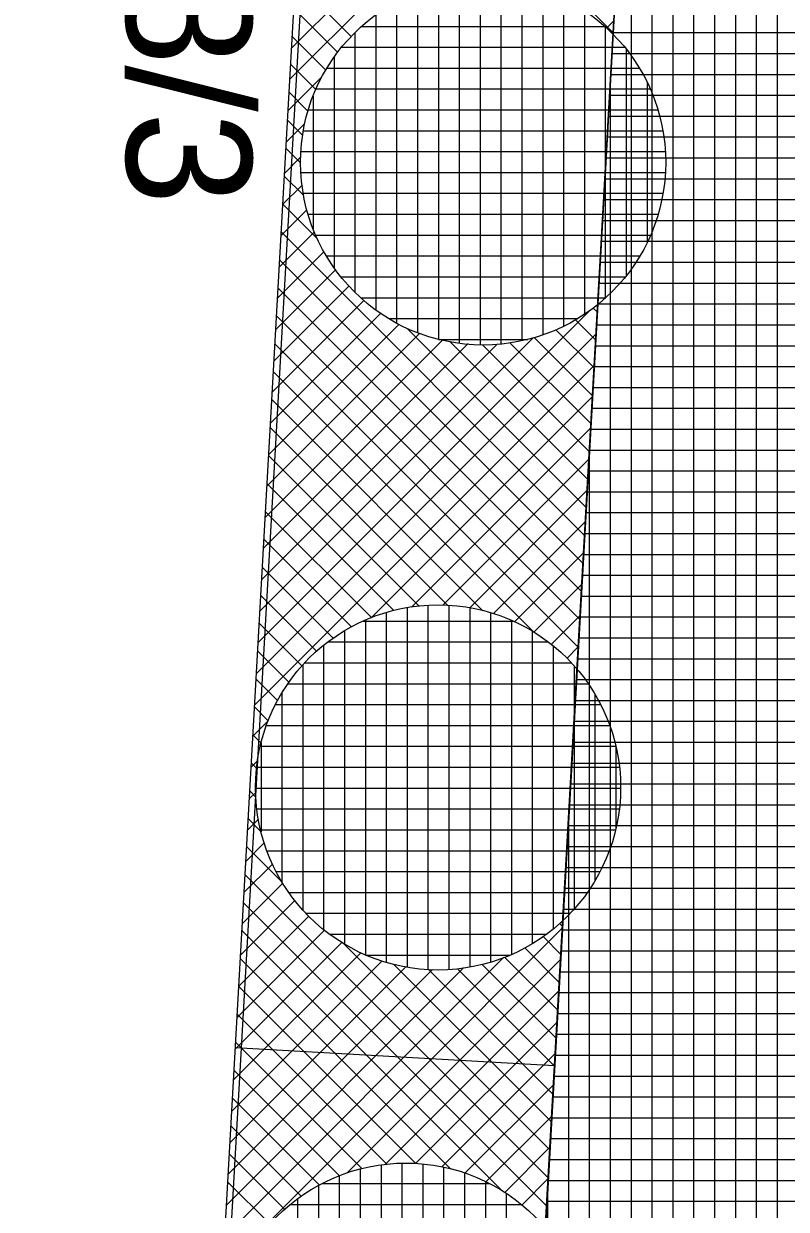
# Model space of a CAD drawing. Extents: x -565346 to -564154, y -1097386 to -1095620.
# Drawn here: x -564301.42 to -564294.11, y -1097186.87 to -1097175.5 of the extents above; entities that cross this region are included whole.
import ezdxf

# ---------------------------------------------------------------- set-up
doc = ezdxf.new("R2010")
doc.units = 0
for name, color, linetype in [('Vrstva 1', 7, 'Continuous'), ('Vrstva 40', 7, 'Continuous'), ('Vrstva 41', 7, 'Continuous'), ('Vrstva 42', 7, 'Continuous'), ('Vrstva 43', 7, 'Continuous'), ('Vrstva 44', 7, 'Continuous')]:
    doc.layers.add(name, color=color, linetype=linetype)

msp = doc.modelspace()

# ---------------------------------------------------------------- linework, layer by layer
at = {"layer": 'Vrstva 1'}
msp.add_line((-564307.09, -1097322.09), (-564296.5, -1097135.53), dxfattribs=at)
at = {"layer": 'Vrstva 41'}
msp.add_line((-564296.327, -1097185.493), (-564299.388, -1097185.321), dxfattribs=at)
msp.add_lwpolyline([(-564307.383, -1097332.191), (-564304.399, -1097332.838), (-564304.096, -1097322.37), (-564303.226, -1097307.04), (-564296.016, -1097180.02), (-564294.347, -1097150.646), (-564297.42, -1097150.37), (-564307.09, -1097322.09)], close=True, dxfattribs=at)
at = {"layer": 'Vrstva 42'}
for p, q in [((-564295.588, -1097172.479), (-564298.849, -1097175.74)), ((-564295.605, -1097172.779), (-564298.866, -1097176.04)), ((-564298.676, -1097172.68), (-564295.764, -1097175.592)), ((-564298.812, -1097175.09), (-564298.277, -1097175.626)), ((-564298.827, -1097175.358), (-564298.408, -1097175.778)), ((-564295.758, -1097175.478), (-564295.829, -1097175.548)), ((-564298.842, -1097175.626), (-564298.522, -1097175.946)), ((-564298.857, -1097175.893), (-564298.617, -1097176.133)), ((-564298.559, -1097176.016), (-564298.882, -1097176.339)), ((-564298.872, -1097176.161), (-564298.691, -1097176.342)), ((-564298.724, -1097176.464), (-564298.899, -1097176.639)), ((-564298.887, -1097176.429), (-564298.742, -1097176.574)), ((-564298.903, -1097176.697), (-564298.764, -1097176.835)), ((-564298.761, -1097176.784), (-564298.916, -1097176.939)), ((-564298.918, -1097176.964), (-564298.734, -1097177.148)), ((-564298.748, -1097177.054), (-564298.933, -1097177.238)), ((-564298.701, -1097177.289), (-564298.95, -1097177.538)), ((-564298.933, -1097177.232), (-564298.607, -1097177.558)), ((-564298.63, -1097177.501), (-564298.967, -1097177.838)), ((-564298.948, -1097177.5), (-564296.038, -1097180.41)), ((-564298.538, -1097177.692), (-564298.984, -1097178.138)), ((-564298.963, -1097177.768), (-564296.053, -1097180.677)), ((-564298.428, -1097177.865), (-564299.001, -1097178.437)), ((-564298.3, -1097178.019), (-564299.017, -1097178.737)), ((-564298.978, -1097178.036), (-564296.069, -1097180.945)), ((-564298.156, -1097178.158), (-564299.034, -1097179.037)), ((-564295.958, -1097178.228), (-564295.916, -1097178.269)), ((-564295.984, -1097178.249), (-564299.169, -1097181.435)), ((-564297.996, -1097178.281), (-564299.051, -1097179.337)), ((-564298.993, -1097178.303), (-564296.084, -1097181.213)), ((-564296.126, -1097178.342), (-564295.932, -1097178.536)), ((-564297.818, -1097178.386), (-564299.068, -1097179.636)), ((-564297.738, -1097178.427), (-564296.023, -1097180.142)), ((-564296.313, -1097178.437), (-564295.947, -1097178.804)), ((-564295.928, -1097178.476), (-564299.186, -1097181.734)), ((-564296.531, -1097178.514), (-564299.152, -1097181.135)), ((-564296.877, -1097178.577), (-564299.136, -1097180.835)), ((-564297.153, -1097178.57), (-564299.119, -1097180.535)), ((-564297.405, -1097178.539), (-564299.102, -1097180.236)), ((-564297.622, -1097178.473), (-564299.085, -1097179.936)), ((-564299.008, -1097178.571), (-564296.099, -1097181.48)), ((-564297.331, -1097178.551), (-564296.008, -1097179.874)), ((-564296.754, -1097178.562), (-564295.977, -1097179.339)), ((-564296.522, -1097178.511), (-564295.962, -1097179.071)), ((-564297.015, -1097178.584), (-564295.993, -1097179.607)), ((-564295.945, -1097178.776), (-564299.203, -1097182.034)), ((-564299.023, -1097178.839), (-564296.526, -1097181.336)), ((-564299.038, -1097179.107), (-564297.015, -1097181.13)), ((-564295.962, -1097179.076), (-564298.084, -1097181.198)), ((-564299.053, -1097179.374), (-564297.348, -1097181.079)), ((-564295.979, -1097179.376), (-564297.698, -1097181.095)), ((-564299.068, -1097179.642), (-564297.627, -1097181.084)), ((-564295.996, -1097179.676), (-564297.397, -1097181.077)), ((-564299.083, -1097179.91), (-564297.866, -1097181.128)), ((-564296.013, -1097179.976), (-564297.14, -1097181.103)), ((-564299.099, -1097180.178), (-564298.08, -1097181.196)), ((-564296.031, -1097180.276), (-564296.912, -1097181.157)), ((-564299.114, -1097180.445), (-564298.274, -1097181.285)), ((-564296.048, -1097180.576), (-564296.709, -1097181.237)), ((-564299.129, -1097180.713), (-564298.449, -1097181.393)), ((-564296.065, -1097180.875), (-564296.525, -1097181.336)), ((-564299.144, -1097180.981), (-564298.607, -1097181.518)), ((-564296.082, -1097181.175), (-564296.36, -1097181.453)), ((-564299.159, -1097181.249), (-564298.749, -1097181.659)), ((-564299.174, -1097181.516), (-564298.874, -1097181.816)), ((-564296.099, -1097181.475), (-564296.21, -1097181.587)), ((-564299.189, -1097181.784), (-564298.982, -1097181.992)), ((-564299.204, -1097182.052), (-564299.071, -1097182.185)), ((-564299.07, -1097182.184), (-564299.22, -1097182.334)), ((-564299.219, -1097182.32), (-564299.14, -1097182.399)), ((-564299.173, -1097182.57), (-564299.237, -1097182.633)), ((-564299.234, -1097182.588), (-564299.184, -1097182.638)), ((-564299.191, -1097182.871), (-564299.254, -1097182.933)), ((-564299.249, -1097182.855), (-564299.189, -1097182.916)), ((-564299.264, -1097183.123), (-564299.14, -1097183.248)), ((-564299.165, -1097183.128), (-564299.271, -1097183.233)), ((-564299.111, -1097183.356), (-564299.287, -1097183.533)), ((-564299.279, -1097183.391), (-564298.939, -1097183.731)), ((-564299.031, -1097183.559), (-564299.304, -1097183.832)), ((-564299.295, -1097183.659), (-564296.388, -1097186.566)), ((-564298.932, -1097183.743), (-564299.321, -1097184.132)), ((-564298.815, -1097183.908), (-564299.338, -1097184.432)), ((-564299.31, -1097183.926), (-564296.403, -1097186.833)), ((-564298.681, -1097184.058), (-564299.355, -1097184.731)), ((-564296.279, -1097184.129), (-564296.251, -1097184.157)), ((-564296.252, -1097184.174), (-564299.507, -1097187.429)), ((-564298.532, -1097184.192), (-564299.372, -1097185.031)), ((-564299.325, -1097184.194), (-564296.827, -1097186.692)), ((-564296.436, -1097184.254), (-564296.266, -1097184.424)), ((-564298.367, -1097184.309), (-564299.389, -1097185.331)), ((-564298.351, -1097184.319), (-564296.372, -1097186.298)), ((-564296.612, -1097184.362), (-564296.281, -1097184.692)), ((-564296.815, -1097184.455), (-564299.49, -1097187.129)), ((-564298.184, -1097184.409), (-564299.406, -1097185.631)), ((-564299.34, -1097184.462), (-564297.321, -1097186.481)), ((-564296.269, -1097184.474), (-564298.311, -1097186.516)), ((-564296.805, -1097184.451), (-564296.296, -1097184.96)), ((-564297.198, -1097184.554), (-564299.473, -1097186.83)), ((-564297.495, -1097184.569), (-564299.456, -1097186.53)), ((-564297.751, -1097184.542), (-564299.439, -1097186.23)), ((-564297.981, -1097184.489), (-564299.422, -1097185.93)), ((-564297.868, -1097184.52), (-564296.357, -1097186.03)), ((-564297.541, -1097184.564), (-564296.342, -1097185.763)), ((-564297.258, -1097184.564), (-564296.327, -1097185.495)), ((-564297.019, -1097184.52), (-564296.312, -1097185.227)), ((-564299.355, -1097184.73), (-564297.655, -1097186.429)), ((-564296.286, -1097184.774), (-564297.948, -1097186.436)), ((-564299.37, -1097184.997), (-564297.934, -1097186.434)), ((-564296.303, -1097185.073), (-564297.659, -1097186.429)), ((-564299.385, -1097185.265), (-564298.173, -1097186.477)), ((-564296.32, -1097185.373), (-564297.406, -1097186.46)), ((-564299.4, -1097185.533), (-564298.388, -1097186.545)), ((-564296.337, -1097185.673), (-564297.185, -1097186.521)), ((-564299.415, -1097185.801), (-564298.582, -1097186.634)), ((-564299.43, -1097186.068), (-564298.757, -1097186.741)), ((-564296.354, -1097185.973), (-564296.985, -1097186.604)), ((-564296.371, -1097186.273), (-564296.804, -1097186.706)), ((-564299.445, -1097186.336), (-564298.915, -1097186.866)), ((-564299.46, -1097186.604), (-564299.057, -1097187.007)), ((-564296.388, -1097186.573), (-564296.641, -1097186.826))]:
    msp.add_line(p, q, dxfattribs=at)
at = {"layer": 'Vrstva 43'}
for p, q in [((-564294.19, -1097271.373), (-564294.19, -1097138.944)), ((-564294.39, -1097274.897), (-564294.39, -1097151.403)), ((-564294.59, -1097278.421), (-564294.59, -1097154.926)), ((-564294.79, -1097281.945), (-564294.79, -1097158.449)), ((-564294.99, -1097285.469), (-564294.99, -1097161.972)), ((-564295.19, -1097288.993), (-564295.19, -1097165.495)), ((-564295.39, -1097292.517), (-564295.39, -1097169.017)), ((-564295.59, -1097296.041), (-564295.59, -1097172.54)), ((-564295.763, -1097175.59), (-564288.753, -1097175.59)), ((-564295.775, -1097175.79), (-564288.764, -1097175.79)), ((-564295.79, -1097299.565), (-564295.79, -1097176.063)), ((-564295.786, -1097175.99), (-564288.775, -1097175.99)), ((-564295.797, -1097176.19), (-564288.787, -1097176.19)), ((-564295.809, -1097176.39), (-564288.798, -1097176.39)), ((-564295.82, -1097176.59), (-564288.81, -1097176.59)), ((-564295.831, -1097176.79), (-564288.821, -1097176.79)), ((-564295.843, -1097176.99), (-564288.832, -1097176.99)), ((-564295.854, -1097177.19), (-564288.844, -1097177.19)), ((-564295.865, -1097177.39), (-564288.855, -1097177.39)), ((-564295.877, -1097177.59), (-564288.866, -1097177.59)), ((-564295.888, -1097177.79), (-564288.878, -1097177.79)), ((-564295.899, -1097177.99), (-564288.889, -1097177.99)), ((-564295.911, -1097178.19), (-564288.9, -1097178.19)), ((-564295.922, -1097178.39), (-564288.912, -1097178.39)), ((-564295.933, -1097178.59), (-564288.923, -1097178.59)), ((-564295.945, -1097178.79), (-564288.935, -1097178.79)), ((-564295.956, -1097178.99), (-564288.946, -1097178.99)), ((-564295.968, -1097179.19), (-564288.957, -1097179.19)), ((-564295.979, -1097179.39), (-564288.969, -1097179.39)), ((-564295.99, -1097303.088), (-564295.99, -1097179.586)), ((-564295.99, -1097179.59), (-564288.98, -1097179.59)), ((-564296.002, -1097179.79), (-564288.991, -1097179.79)), ((-564296.013, -1097179.99), (-564289.003, -1097179.99)), ((-564296.024, -1097180.19), (-564289.014, -1097180.19)), ((-564296.036, -1097180.39), (-564289.025, -1097180.39)), ((-564296.047, -1097180.59), (-564289.037, -1097180.59)), ((-564296.058, -1097180.79), (-564289.048, -1097180.79)), ((-564296.07, -1097180.99), (-564289.06, -1097180.99)), ((-564296.081, -1097181.19), (-564289.071, -1097181.19)), ((-564296.092, -1097181.39), (-564289.082, -1097181.39)), ((-564296.104, -1097181.59), (-564289.094, -1097181.59)), ((-564296.115, -1097181.79), (-564289.105, -1097181.79)), ((-564296.127, -1097181.99), (-564289.116, -1097181.99)), ((-564296.138, -1097182.19), (-564289.128, -1097182.19)), ((-564296.149, -1097182.39), (-564289.139, -1097182.39)), ((-564296.161, -1097182.59), (-564289.15, -1097182.59)), ((-564296.172, -1097182.79), (-564289.162, -1097182.79)), ((-564296.183, -1097182.99), (-564289.173, -1097182.99)), ((-564296.19, -1097306.612), (-564296.19, -1097183.108)), ((-564296.195, -1097183.19), (-564289.184, -1097183.19)), ((-564296.206, -1097183.39), (-564289.196, -1097183.39)), ((-564296.217, -1097183.59), (-564289.207, -1097183.59)), ((-564296.229, -1097183.79), (-564289.218, -1097183.79)), ((-564296.24, -1097183.99), (-564289.23, -1097183.99)), ((-564296.251, -1097184.19), (-564289.241, -1097184.19)), ((-564296.263, -1097184.39), (-564289.253, -1097184.39)), ((-564296.274, -1097184.59), (-564289.264, -1097184.59)), ((-564296.285, -1097184.79), (-564289.275, -1097184.79)), ((-564296.297, -1097184.99), (-564289.287, -1097184.99)), ((-564296.308, -1097185.19), (-564289.298, -1097185.19)), ((-564296.32, -1097185.39), (-564289.309, -1097185.39)), ((-564296.331, -1097185.59), (-564289.321, -1097185.59)), ((-564296.342, -1097185.79), (-564289.332, -1097185.79)), ((-564296.354, -1097185.99), (-564289.343, -1097185.99)), ((-564296.365, -1097186.19), (-564289.355, -1097186.19)), ((-564296.376, -1097186.39), (-564289.366, -1097186.39)), ((-564296.39, -1097310.136), (-564296.39, -1097186.631)), ((-564296.388, -1097186.59), (-564289.377, -1097186.59)), ((-564296.399, -1097186.79), (-564289.389, -1097186.79))]:
    msp.add_line(p, q, dxfattribs=at)
msp.add_lwpolyline([(-564283.37, -1096906.18), (-564284.87, -1096930.83), (-564282.373, -1096930.972), (-564294.286, -1097140.634), (-564296.782, -1097140.492), (-564297.42, -1097150.37), (-564294.347, -1097150.646), (-564303.226, -1097307.04), (-564304.096, -1097322.37), (-564304.399, -1097332.838), (-564302.848, -1097333.175), (-564297.082, -1097322.329), (-564293.197, -1097253.877), (-564289.027, -1097180.417), (-564287.358, -1097151.043), (-564285.364, -1097151.156), (-564284.798, -1097141.172), (-564286.791, -1097141.059), (-564274.888, -1096931.397), (-564272.899, -1096931.51), (-564271.475, -1096906.55)], dxfattribs=at)
at = {"layer": 'Vrstva 44'}
for p, q in [((-564297.44, -1097175.139), (-564297.44, -1097178.53)), ((-564297.24, -1097175.101), (-564297.24, -1097178.569)), ((-564297.04, -1097175.086), (-564297.04, -1097178.583)), ((-564296.84, -1097175.093), (-564296.84, -1097178.574)), ((-564296.64, -1097175.125), (-564296.64, -1097178.542)), ((-564297.64, -1097175.201), (-564297.64, -1097178.466)), ((-564296.44, -1097175.182), (-564296.44, -1097178.487)), ((-564296.24, -1097175.265), (-564296.24, -1097178.404)), ((-564297.84, -1097175.295), (-564297.84, -1097178.374)), ((-564296.04, -1097175.379), (-564296.04, -1097178.287)), ((-564298.04, -1097175.42), (-564298.04, -1097178.248)), ((-564298.24, -1097175.59), (-564298.24, -1097178.079)), ((-564298.176, -1097175.53), (-564295.847, -1097175.53)), ((-564295.84, -1097175.537), (-564295.84, -1097178.134)), ((-564298.367, -1097175.73), (-564295.655, -1097175.73)), ((-564298.44, -1097175.825), (-564298.44, -1097177.845)), ((-564295.64, -1097175.75), (-564295.64, -1097177.919)), ((-564298.509, -1097175.93), (-564295.515, -1097175.93)), ((-564295.44, -1097176.069), (-564295.44, -1097177.604)), ((-564298.612, -1097176.13), (-564295.41, -1097176.13)), ((-564298.64, -1097176.198), (-564298.64, -1097177.469)), ((-564298.685, -1097176.33), (-564295.337, -1097176.33)), ((-564298.733, -1097176.53), (-564295.29, -1097176.53)), ((-564298.758, -1097176.73), (-564295.266, -1097176.73)), ((-564298.758, -1097176.93), (-564295.265, -1097176.93)), ((-564298.734, -1097177.13), (-564295.287, -1097177.13)), ((-564298.688, -1097177.33), (-564295.335, -1097177.33)), ((-564298.616, -1097177.53), (-564295.408, -1097177.53)), ((-564298.513, -1097177.73), (-564295.509, -1097177.73)), ((-564298.374, -1097177.93), (-564295.649, -1097177.93)), ((-564298.185, -1097178.13), (-564295.835, -1097178.13)), ((-564297.916, -1097178.33), (-564296.103, -1097178.33)), ((-564297.439, -1097178.53), (-564296.583, -1097178.53)), ((-564297.54, -1097181.078), (-564297.54, -1097184.57)), ((-564297.34, -1097181.079), (-564297.34, -1097184.57)), ((-564297.94, -1097181.147), (-564297.94, -1097184.502)), ((-564297.74, -1097181.1), (-564297.74, -1097184.547)), ((-564297.14, -1097181.102), (-564297.14, -1097184.547)), ((-564296.94, -1097181.149), (-564296.94, -1097184.498)), ((-564298.16, -1097181.23), (-564296.725, -1097181.23)), ((-564298.14, -1097181.221), (-564298.14, -1097184.428)), ((-564296.74, -1097181.223), (-564296.74, -1097184.425)), ((-564298.34, -1097181.323), (-564298.34, -1097184.325)), ((-564296.54, -1097181.327), (-564296.54, -1097184.323)), ((-564298.54, -1097181.463), (-564298.54, -1097184.187)), ((-564298.5, -1097181.43), (-564296.388, -1097181.43)), ((-564296.34, -1097181.466), (-564296.34, -1097184.18)), ((-564298.72, -1097181.63), (-564296.166, -1097181.63)), ((-564298.74, -1097181.651), (-564298.74, -1097183.997)), ((-564296.14, -1097181.659), (-564296.14, -1097183.992)), ((-564298.881, -1097181.83), (-564296.003, -1097181.83)), ((-564298.94, -1097181.919), (-564298.94, -1097183.728)), ((-564295.94, -1097181.931), (-564295.94, -1097183.719)), ((-564299, -1097182.03), (-564295.886, -1097182.03)), ((-564299.089, -1097182.23), (-564295.799, -1097182.23)), ((-564299.147, -1097182.43), (-564295.739, -1097182.43)), ((-564299.14, -1097182.397), (-564299.14, -1097183.248)), ((-564295.74, -1097182.425), (-564295.74, -1097183.219)), ((-564299.18, -1097182.63), (-564295.705, -1097182.63)), ((-564299.191, -1097182.83), (-564295.695, -1097182.83)), ((-564299.18, -1097183.03), (-564295.707, -1097183.03)), ((-564299.145, -1097183.23), (-564295.742, -1097183.23)), ((-564299.083, -1097183.43), (-564295.801, -1097183.43)), ((-564298.994, -1097183.63), (-564295.891, -1097183.63)), ((-564298.875, -1097183.83), (-564296.013, -1097183.83)), ((-564298.708, -1097184.03), (-564296.177, -1097184.03)), ((-564298.482, -1097184.23), (-564296.401, -1097184.23)), ((-564298.135, -1097184.43), (-564296.752, -1097184.43)), ((-564298.19, -1097186.481), (-564298.19, -1097189.867)), ((-564297.99, -1097186.442), (-564297.99, -1097189.907)), ((-564297.79, -1097186.426), (-564297.79, -1097189.923)), ((-564297.59, -1097186.433), (-564297.59, -1097189.915)), ((-564297.39, -1097186.462), (-564297.39, -1097189.884)), ((-564297.19, -1097186.518), (-564297.19, -1097189.83)), ((-564298.59, -1097186.64), (-564298.59, -1097189.709)), ((-564298.554, -1097186.62), (-564296.949, -1097186.62)), ((-564298.39, -1097186.545), (-564298.39, -1097189.803)), ((-564296.99, -1097186.601), (-564296.99, -1097189.75)), ((-564296.79, -1097186.713), (-564296.79, -1097189.634)), ((-564298.857, -1097186.82), (-564296.643, -1097186.82)), ((-564298.79, -1097186.767), (-564298.79, -1097189.58))]:
    msp.add_line(p, q, dxfattribs=at)
for centre in [(-564297.011, -1097176.834), (-564297.443, -1097182.824), (-564297.752, -1097188.174)]:
    msp.add_circle(centre, 1.75, dxfattribs=at)

# ---------------------------------------------------------------- texts
at = {"layer": 'Vrstva 40'}
msp.add_text('8/3', height=1.2, rotation=270, dxfattribs=at).set_placement((-564300.43, -1097175.01))

doc.saveas('drawing.dxf')
